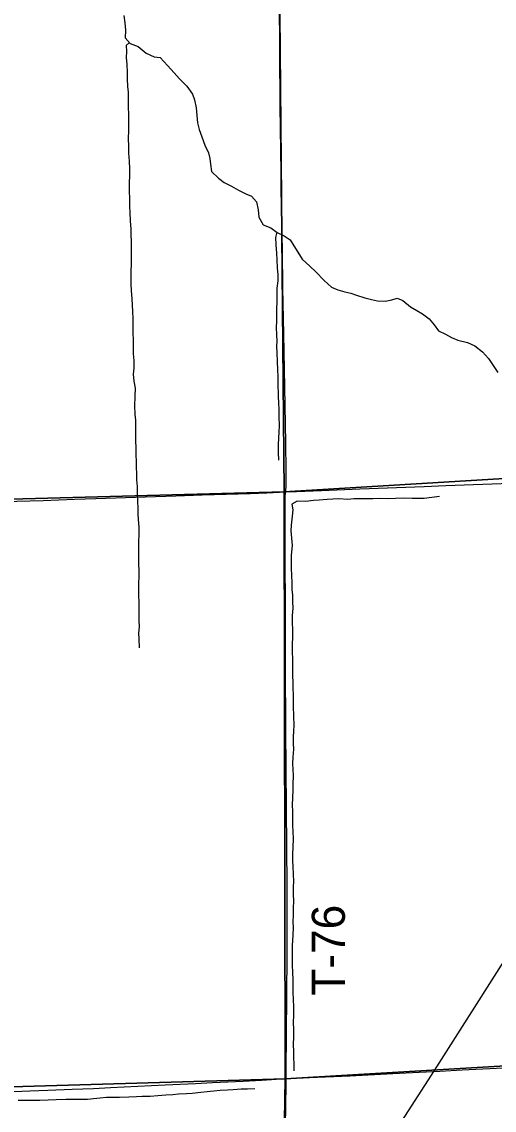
# Model space of a CAD drawing. Extents: x 0 to 34, y 0 to 22.
# Drawn here: x 6.033 to 6.439, y 19.236 to 20.17 of the extents above; entities that cross this region are included whole.
import ezdxf

# ---------------------------------------------------------------- set-up
doc = ezdxf.new("R2010")
doc.units = 0
for name, color, linetype in [('GM_X_Corporation', 7, 'Continuous'), ('GM_X_County_Road', 7, 'Continuous'), ('GM_X_Minor_River', 7, 'Continuous'), ('GM_X_Rail_Line', 7, 'Continuous'), ('GM_X_Township_Road', 7, 'Continuous'), ('GM_X_Township_Road_Text', 7, 'Continuous')]:
    doc.layers.add(name, color=color, linetype=linetype)

msp = doc.modelspace()

# ---------------------------------------------------------------- linework, layer by layer
at = {"layer": 'GM_X_Corporation'}
for points in [[(6.25404, 20.2716), (6.77189, 20.29891), (6.75975, 19.80499), (6.75951, 19.79722), (6.2587, 19.76677)], [(5.78022, 20.25689), (6.25404, 20.2716), (6.2587, 19.76677), (5.75628, 19.75338)], [(6.2587, 19.76677), (6.75951, 19.79722), (6.74939, 19.2921), (6.25957, 19.26329)], [(5.75628, 19.75338), (6.2587, 19.76677), (6.25957, 19.26329), (5.75962, 19.24856)], [(6.74939, 19.2921), (6.74935, 19.28604), (6.74762, 18.79187), (6.25155, 18.76101), (6.25957, 19.26329)], [(5.75962, 19.24856), (6.25957, 19.26329), (6.25155, 18.76101), (5.74855, 18.74422)]]:
    msp.add_lwpolyline(points, close=True, dxfattribs=at)
at = {"layer": 'GM_X_County_Road'}
for points in [[(6.26049, 19.26335), (6.26378, 19.26353), (6.28054, 19.26432), (6.31502, 19.26583), (6.35196, 19.26782), (6.37463, 19.26882), (6.39233, 19.26982), (6.41157, 19.27079), (6.44696, 19.27274)], [(5.75972, 19.2484), (5.7785, 19.24857), (5.81797, 19.24927), (5.84875, 19.24959), (5.87485, 19.25003), (5.90625, 19.25039), (5.97557, 19.25098), (5.99858, 19.25133), (6.01941, 19.25201), (6.04022, 19.25293), (6.05574, 19.25349), (6.07665, 19.25421), (6.09485, 19.25495), (6.10948, 19.25572), (6.15636, 19.25801), (6.18244, 19.25919), (6.19704, 19.25991), (6.22343, 19.2613), (6.23926, 19.26217), (6.26049, 19.26335)]]:
    msp.add_lwpolyline(points, dxfattribs=at)
at = {"layer": 'GM_X_Minor_River'}
for points in [[(6.12089, 20.17558), (6.1218, 20.16951), (6.12252, 20.16306), (6.12229, 20.15642), (6.12642, 20.15166), (6.13341, 20.14916), (6.14018, 20.14324), (6.14716, 20.14017), (6.15227, 20.13957), (6.15847, 20.1329), (6.16411, 20.12642)], [(6.12579, 20.15239), (6.12301, 20.14978), (6.12317, 20.14485), (6.12314, 20.13973), (6.12367, 20.13366), (6.12401, 20.12683), (6.12398, 20.12133), (6.12413, 20.11469), (6.12467, 20.10976), (6.12481, 20.10161), (6.12478, 20.09686), (6.12493, 20.09061), (6.12488, 20.08226), (6.12505, 20.07733), (6.12481, 20.06994), (6.12497, 20.06368), (6.12512, 20.05761), (6.12565, 20.05059), (6.1258, 20.04414), (6.12576, 20.03826), (6.12554, 20.03182), (6.1255, 20.02556), (6.12584, 20.01797), (6.12599, 20.0119), (6.12615, 20.00659), (6.12649, 19.99938), (6.12701, 19.99217), (6.12698, 19.98743), (6.12733, 19.98212), (6.12729, 19.97568), (6.12726, 19.96961), (6.12722, 19.9624), (6.12699, 19.95633), (6.12696, 19.95102), (6.12712, 19.94552), (6.12727, 19.93927), (6.1278, 19.93282), (6.12815, 19.92693), (6.1285, 19.922), (6.12883, 19.91517), (6.12861, 19.91006), (6.12876, 19.90323), (6.12911, 19.89716), (6.12904, 19.88521), (6.12957, 19.87952), (6.12953, 19.87307), (6.12913, 19.86776), (6.12966, 19.86188), (6.13076, 19.856), (6.13053, 19.8486), (6.13029, 19.84083), (6.13044, 19.83324), (6.13098, 19.8285), (6.13113, 19.82224), (6.13107, 19.81124), (6.13122, 19.80422), (6.13137, 19.79872), (6.13153, 19.79284), (6.13169, 19.7881), (6.13185, 19.78241), (6.13201, 19.77729), (6.13235, 19.7716), (6.1325, 19.76496), (6.13284, 19.75852), (6.133, 19.75282), (6.13316, 19.74808), (6.13332, 19.74315), (6.13385, 19.73651), (6.13381, 19.73006), (6.13359, 19.72438), (6.13351, 19.71091), (6.13367, 19.70522), (6.13382, 19.69915), (6.13373, 19.68361), (6.13351, 19.67754), (6.13386, 19.67242), (6.13402, 19.66767), (6.1338, 19.66199), (6.13377, 19.65649), (6.13411, 19.65099), (6.1337, 19.64568), (6.13386, 19.64075), (6.1342, 19.63297)], [(6.16411, 20.12642), (6.16881, 20.12127), (6.17521, 20.11498), (6.17989, 20.10812), (6.18157, 20.10337), (6.18304, 20.09635), (6.18376, 20.0899), (6.18429, 20.08364), (6.18558, 20.07794), (6.18801, 20.07167), (6.19061, 20.06445), (6.19379, 20.05779), (6.1949, 20.05286), (6.19544, 20.04811), (6.19616, 20.04166), (6.20237, 20.03613), (6.20726, 20.03231), (6.21349, 20.02924), (6.21952, 20.02579), (6.22575, 20.02272), (6.23065, 20.02061), (6.23498, 20.01565), (6.23645, 20.00901), (6.23698, 20.00256), (6.24073, 19.99609), (6.24733, 19.99359), (6.25261, 19.98958), (6.25864, 19.9867), (6.26373, 19.98326), (6.26691, 19.97793), (6.27048, 19.9726), (6.27404, 19.96651), (6.28081, 19.96059), (6.28589, 19.95582), (6.29304, 19.9482), (6.29944, 19.94248), (6.30472, 19.94017), (6.31076, 19.93862), (6.31586, 19.93726), (6.32077, 19.93572), (6.32795, 19.9334), (6.33361, 19.93185), (6.33871, 19.93069), (6.34552, 19.93046), (6.35102, 19.93176), (6.35575, 19.93306), (6.36066, 19.93113), (6.36706, 19.9256), (6.37253, 19.92253), (6.37743, 19.91966), (6.38308, 19.91546), (6.3874, 19.91012), (6.39134, 19.90498), (6.39719, 19.90229), (6.40247, 19.89923), (6.40776, 19.89712), (6.41607, 19.89517), (6.42248, 19.8921), (6.42888, 19.88695), (6.43415, 19.88142), (6.43828, 19.87533), (6.44221, 19.86923)], [(6.25228, 19.98983), (6.25126, 19.98522), (6.2516, 19.97896), (6.25212, 19.97175), (6.25247, 19.96606), (6.25281, 19.95904), (6.25334, 19.95316), (6.25312, 19.94804), (6.25252, 19.9416), (6.25229, 19.93515), (6.25226, 19.93003), (6.25204, 19.92397), (6.25201, 19.91923), (6.25216, 19.91297), (6.25194, 19.90823), (6.25209, 19.90121), (6.25225, 19.89647), (6.25223, 19.89154), (6.25238, 19.88623), (6.25272, 19.87864), (6.25306, 19.87162), (6.25321, 19.86574), (6.25318, 19.86062), (6.25349, 19.84886), (6.25384, 19.84317), (6.25399, 19.83767), (6.25415, 19.83141), (6.25448, 19.82383), (6.25407, 19.81814), (6.25385, 19.81321), (6.25363, 19.80714), (6.2534, 19.8007), (6.25393, 19.79406)], [(6.39203, 19.76294), (6.3856, 19.76203), (6.37878, 19.76112), (6.36857, 19.76118), (6.36157, 19.76141), (6.35438, 19.76107), (6.34851, 19.76091), (6.34132, 19.76114), (6.3347, 19.76099), (6.32676, 19.76103), (6.31843, 19.76089), (6.31332, 19.76035), (6.30557, 19.76077), (6.30046, 19.76061), (6.29554, 19.76045), (6.28873, 19.75973), (6.28381, 19.75938), (6.27718, 19.75866), (6.26999, 19.75889), (6.26525, 19.75645), (6.26617, 19.75151), (6.26557, 19.74602), (6.26458, 19.73844), (6.26455, 19.73351), (6.26508, 19.72706), (6.26542, 19.7208), (6.26462, 19.71264), (6.26459, 19.70734), (6.26474, 19.70127), (6.26489, 19.6952), (6.26524, 19.68875), (6.26539, 19.68306), (6.26574, 19.67813), (6.2659, 19.67244), (6.26606, 19.66713), (6.26564, 19.66068), (6.2656, 19.65423), (6.26595, 19.64911), (6.26591, 19.64247), (6.2655, 19.63603), (6.26546, 19.63015), (6.2658, 19.62275), (6.26576, 19.6165), (6.26591, 19.61024), (6.26606, 19.60246), (6.26636, 19.58881), (6.26652, 19.58331), (6.26684, 19.57401), (6.26698, 19.56662), (6.26677, 19.5615), (6.26655, 19.55676), (6.26652, 19.55088), (6.26668, 19.54614), (6.26626, 19.53931), (6.26585, 19.53382), (6.26601, 19.52851), (6.26655, 19.52338), (6.26612, 19.5158), (6.26609, 19.51087), (6.26587, 19.50442), (6.26545, 19.49836), (6.2658, 19.49267), (6.26596, 19.48755), (6.26592, 19.48034), (6.26608, 19.4756), (6.26642, 19.46877), (6.26619, 19.46232), (6.26596, 19.45569), (6.26593, 19.45038), (6.26609, 19.44526), (6.26643, 19.43843), (6.26678, 19.43293), (6.26655, 19.42762), (6.26652, 19.42193), (6.26667, 19.41529), (6.26645, 19.41018), (6.26642, 19.40373), (6.26619, 19.39804), (6.26635, 19.39292), (6.26613, 19.38647), (6.2657, 19.37775), (6.2656, 19.36088), (6.26594, 19.35405), (6.2661, 19.34874), (6.26607, 19.34362), (6.26622, 19.33698), (6.26656, 19.33186), (6.26671, 19.32446), (6.26667, 19.31745), (6.26645, 19.31176), (6.2666, 19.30531), (6.26676, 19.29981), (6.26633, 19.29204), (6.26668, 19.28711), (6.26684, 19.28236), (6.26699, 19.27497), (6.26696, 19.27004)], [(6.03035, 19.24481), (6.03697, 19.24478), (6.04227, 19.24494), (6.04889, 19.2449), (6.05608, 19.24524), (6.06289, 19.24539), (6.07122, 19.24572), (6.08446, 19.24565), (6.08995, 19.24581), (6.09506, 19.24635), (6.10055, 19.24689), (6.10623, 19.24742), (6.11152, 19.24758), (6.11739, 19.24755), (6.12533, 19.2477), (6.13196, 19.24804), (6.13688, 19.2482), (6.14369, 19.24835), (6.15031, 19.24888), (6.15712, 19.24941), (6.16299, 19.24976), (6.16791, 19.2503), (6.17472, 19.25064), (6.17964, 19.251), (6.18721, 19.25171), (6.19251, 19.25225), (6.19838, 19.25279), (6.20368, 19.25333), (6.20993, 19.25367), (6.21485, 19.25402), (6.22166, 19.25455), (6.22715, 19.25471), (6.23358, 19.25487)]]:
    msp.add_lwpolyline(points, dxfattribs=at)
at = {"layer": 'GM_X_Rail_Line'}
msp.add_lwpolyline([(4.83086, 16.81428), (4.95348, 17.00356), (5.121, 17.25544), (5.31678, 17.55326), (5.45252, 17.7592), (5.58679, 17.98275), (5.74825, 18.23979), (5.90418, 18.49744), (6.02127, 18.68264), (6.13663, 18.87252), (6.2288, 19.01731), (6.34315, 19.20099), (6.38785, 19.27035), (6.55501, 19.53303), (6.71382, 19.79395), (6.76349, 19.87076), (6.84474, 20.00352), (6.94083, 20.16003), (7.03262, 20.3087), (7.17305, 20.5257), (7.19919, 20.56539)], dxfattribs=at)
at = {"layer": 'GM_X_Township_Road'}
for points in [[(6.25998, 19.76683), (6.26014, 19.76899), (6.26029, 19.77092), (6.26041, 19.77404), (6.26035, 19.78494), (6.26003, 19.80887), (6.25936, 19.85674), (6.25836, 19.90211), (6.25762, 19.94188), (6.25715, 19.97389), (6.25671, 19.99969), (6.25621, 20.0261), (6.2561, 20.04133), (6.25538, 20.09758), (6.25499, 20.14545), (6.25468, 20.18927), (6.2542, 20.23869), (6.254, 20.25453), (6.25386, 20.26449), (6.25408, 20.27027)], [(6.25998, 19.76683), (6.26928, 19.76718), (6.29071, 19.768), (6.32363, 19.76938), (6.37892, 19.77158), (6.39756, 19.77224), (6.45316, 19.77448), (6.46931, 19.77519), (6.487, 19.77612), (6.5022, 19.77701), (6.51741, 19.77791), (6.53321, 19.77916), (6.55953, 19.78135), (6.62953, 19.78714), (6.6602, 19.78964), (6.6915, 19.79211), (6.7163, 19.79395), (6.7442, 19.79592), (6.76015, 19.79726)], [(5.75705, 19.75207), (5.7588, 19.75207), (5.78553, 19.7526), (5.8337, 19.75384), (5.87006, 19.75473), (5.89367, 19.7553), (5.91294, 19.75579), (5.93376, 19.75624), (5.96142, 19.7569), (5.99249, 19.75766), (6.013, 19.75835), (6.02418, 19.75857), (6.02916, 19.75876), (6.05183, 19.75956), (6.07854, 19.76059), (6.09687, 19.76117), (6.13975, 19.76254), (6.16553, 19.76346), (6.18821, 19.7642), (6.22953, 19.7656), (6.24382, 19.76616), (6.25998, 19.76683)], [(6.26049, 19.26335), (6.26053, 19.27055), (6.26082, 19.30101), (6.26124, 19.36908), (6.26138, 19.42908), (6.26063, 19.49528), (6.26035, 19.52978), (6.26018, 19.56211), (6.25992, 19.61868), (6.25975, 19.65473), (6.25949, 19.72187), (6.25948, 19.74773), (6.25948, 19.75685), (6.25948, 19.7608), (6.25965, 19.76343), (6.25981, 19.76541), (6.25998, 19.76683)], [(6.25234, 18.76134), (6.25242, 18.76431), (6.2529, 18.80379), (6.25314, 18.82305), (6.25352, 18.85694), (6.2539, 18.88429), (6.25419, 18.90324), (6.25451, 18.93812), (6.25476, 18.96539), (6.25555, 19.00671), (6.25614, 19.0297), (6.25664, 19.05021), (6.25724, 19.07942), (6.25782, 19.10645), (6.25841, 19.14126), (6.25882, 19.16364), (6.25959, 19.20373), (6.26017, 19.2404), (6.26045, 19.25812), (6.26049, 19.26335)]]:
    msp.add_lwpolyline(points, dxfattribs=at)

# ---------------------------------------------------------------- texts
at = {"layer": 'GM_X_Township_Road_Text'}
msp.add_text('T-76', height=0.028409, rotation=90, dxfattribs=at).set_placement((6.31083, 19.33443))

doc.saveas('drawing.dxf')
